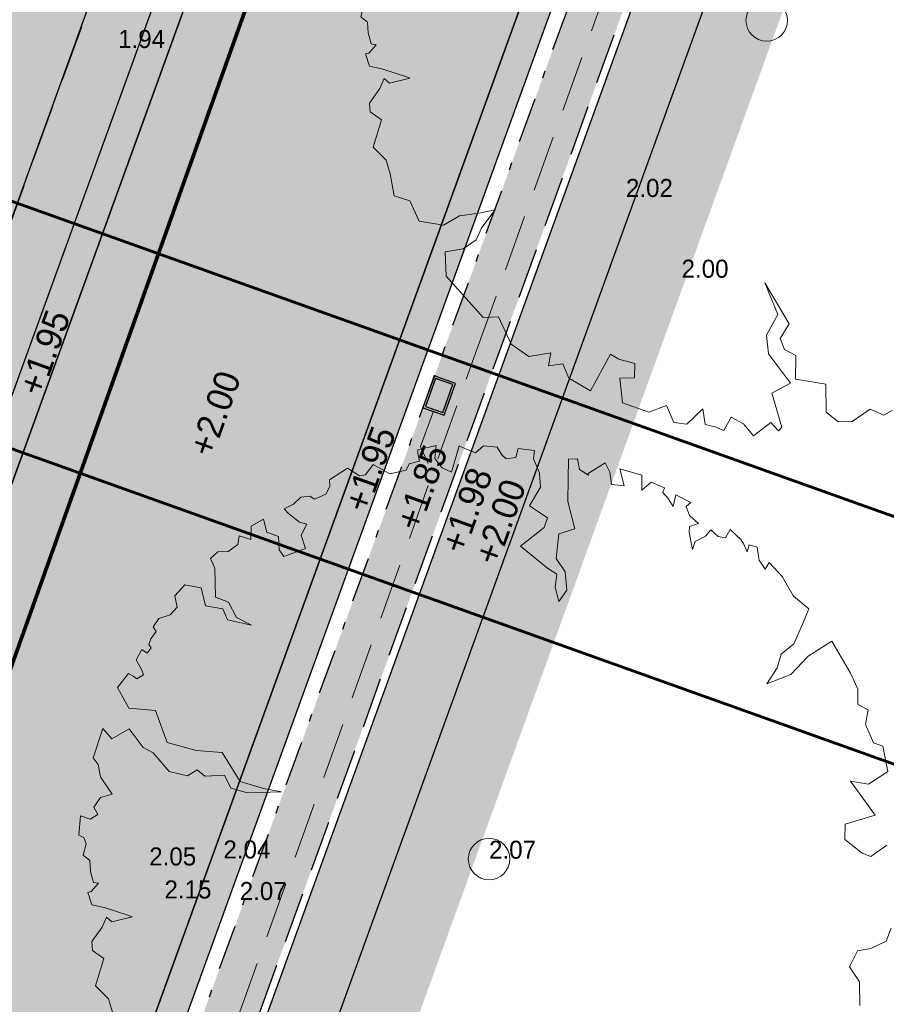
# Model space of a CAD drawing. Header units: metres. Extents: x 134157 to 138734, y 451157 to 455772.
# Tile 338 of 656: x 136481 to 136493, y 453573 to 453586. Entities that reach past the tile are written whole.
import ezdxf

# ---------------------------------------------------------------- set-up
doc = ezdxf.new("R2010")
doc.units = ezdxf.units.M
doc.linetypes.add('DASHDOT__G2', pattern=[1.2, 0.6, -0.3, 0, -0.3])
doc.linetypes.add('HIDDEN__G5', pattern=[1.125, 0.75, -0.375])
for name, color, linetype, lineweight in [('-DR-alg-bladkaders viewports', 7, 'Continuous', 60), ('-DR-bs-boom', 253, 'Continuous', 13), ('-DR-nw-rio-HWA 125', 170, 'HIDDEN__G5', 13)]:
    doc.layers.add(name, color=color, linetype=linetype, lineweight=lineweight)
doc.layers.add('-DR-alg-hulplijnen kantverharding asflast nieuwe fietsstraat', color=7, linetype='Continuous', true_color=0xff9429, plot=False)
for name, color, linetype in [('-DR-bs-rio-DWA Jutfaseweg', 253, 'Continuous'), ('-DR-bs-txt-hoogtemaat', 253, 'Continuous'), ('-DR-nw-maatvoering', 3, 'Continuous'), ('-DR-nw-rio-straatkolk', 1, 'Continuous'), ('-DR-nw-txt-hoogtemaat', 2, 'Continuous'), ('-DR-nw-vh-band 10x20 ob', 2, 'HIDDEN__G5'), ('-DR-nw-vh-band 5-20x25', 2, 'DASHDOT__G2'), ('-DR-nw-vh-kantverharding', 3, 'Continuous')]:
    doc.layers.add(name, color=color, linetype=linetype)
doc.layers.add('-DR-nw-gr-arc-gras', color=7, linetype='Continuous', true_color=0xb5d5a4)
for name, color, linetype, lineweight, true_color in [('-DR-nw-vh-arc-asfalt fietsstraat rood', 7, 'Continuous', 9, 0xdfbfc7), ('-DR-nw-vh-arc-sbs df Drainflow', 7, 'Continuous', 9, 0xb9747c), ('-DR-nw-vh-arc-sbs kf bruinrood rabat halfsteens', 7, 'Continuous', 9, 0xb88485)]:
    doc.layers.add(name, color=color, linetype=linetype, lineweight=lineweight, true_color=true_color)
doc.layers.add('-DR-nw-vh-arc-halfverharding stabilizer', color=7, linetype='Continuous', lineweight=9, true_color=0xe2e1c1, transparency=0.1)
doc.layers.add('-DR-nw-vh-kantverharding halfverharding stabilizer', color=7, linetype='Continuous', true_color=0xe2e1c1, transparency=0.1)
doc.styles.add('Drong', font='txt', dxfattribs={"height": 1.8})
doc.dimstyles.new('Drong', dxfattribs={"dimtxt": 1.8, "dimasz": 2.5, "dimexe": 0, "dimexo": 0, "dimgap": 0.9, "dimtad": 1, "dimzin": 0, "dimdsep": 46, "dimtxsty": 'Drong', "dimblk": 'dimblk-wit', "dimcen": 0, "dimse1": 1, "dimse2": 1, "dimclrd": 256, "dimclre": 1, "dimclrt": 7, "dimadec": 0, "dimazin": 0, "dimtfac": 1, "dimtmove": 0, "dimatfit": 3, "dimfxl": 1, "dimtolj": 1, "dimtzin": 0, "dimarcsym": 0})
pattern_1 = [(115.335625, (136419.71802, 453326.2367), (-0.223681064, -0.105903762), [0.06, -0.187485]), (205.335625, (136419.71802, 453326.2367), (0.105903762, -0.223681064), [0.06, -0.187485])]

# ---------------------------------------------------------------- blocks, each defined once
blk = doc.blocks.new('Boom bestaand 1')
for points in [[(-0.0612, 0.3923), (-0.0736, 0.4117), (-0.087, 0.4225), (-0.0926, 0.4415), (-0.1106, 0.4615), (-0.1242, 0.4751), (-0.1453, 0.464), (-0.1728, 0.4611), (-0.1945, 0.4533), (-0.1892, 0.4456), (-0.2017, 0.4432), (-0.2068, 0.4444), (-0.2172, 0.4471), (-0.2235, 0.4396), (-0.2169, 0.4339), (-0.2271, 0.4339), (-0.2331, 0.433), (-0.2499, 0.4257), (-0.2427, 0.4167), (-0.2476, 0.4092), (-0.2589, 0.4043), (-0.2544, 0.3953), (-0.2533, 0.3814), (-0.2458, 0.3746), (-0.266, 0.3788), (-0.2728, 0.3822), (-0.2717, 0.3934), (-0.2848, 0.3874), (-0.2965, 0.3882), (-0.2987, 0.3953), (-0.3145, 0.3822), (-0.3029, 0.3735), (-0.3141, 0.372), (-0.3232, 0.3686), (-0.3277, 0.3731), (-0.3404, 0.3607), (-0.3359, 0.3465), (-0.3526, 0.3537), (-0.3703, 0.3325), (-0.3491, 0.329), (-0.3569, 0.3156), (-0.371, 0.3198), (-0.3837, 0.3191), (-0.3802, 0.2951), (-0.3781, 0.2944), (-0.3887, 0.2873), (-0.4014, 0.2902), (-0.4056, 0.2803), (-0.3837, 0.2704), (-0.359, 0.2591), (-0.3251, 0.2535), (-0.3272, 0.2337), (-0.318, 0.228), (-0.3011, 0.2189), (-0.282, 0.2224), (-0.2608, 0.2153), (-0.2523, 0.2012), (-0.27, 0.204), (-0.2834, 0.2118), (-0.2947, 0.2047), (-0.3322, 0.185), (-0.3413, 0.2203), (-0.3505, 0.2287), (-0.3724, 0.2146), (-0.388, 0.2358), (-0.4042, 0.2415), (-0.4226, 0.2415), (-0.4315, 0.2467), (-0.4416, 0.2292), (-0.4325, 0.2224), (-0.436, 0.2111), (-0.4423, 0.2083), (-0.453, 0.2067), (-0.4613, 0.1921), (-0.4572, 0.18), (-0.4671, 0.1702), (-0.4727, 0.1652), (-0.4473, 0.144), (-0.4565, 0.1356), (-0.4706, 0.132), (-0.484, 0.1398), (-0.4883, 0.1172), (-0.4847, 0.1158), (-0.4748, 0.1137), (-0.477, 0.101), (-0.4713, 0.0946), (-0.4748, 0.0748), (-0.4932, 0.0607), (-0.4854, 0.0473), (-0.4875, 0.0402), (-0.5017, 0.0304), (-0.4974, 0.0049), (-0.4897, 0.0021), (-0.4832, -0.006), (-0.4832, -0.0211), (-0.4886, -0.0247), (-0.4921, -0.0353), (-0.4877, -0.0469), (-0.4868, -0.0593), (-0.4797, -0.0567), (-0.4646, -0.0487), (-0.4592, -0.0416), (-0.4495, -0.0531), (-0.4326, -0.0549), (-0.4342, -0.0824), (-0.4439, -0.0844), (-0.4591, -0.0789), (-0.4694, -0.0898), (-0.4853, -0.0874), (-0.4835, -0.1044), (-0.469, -0.1108), (-0.4787, -0.1222), (-0.4698, -0.128), (-0.4666, -0.142), (-0.4712, -0.1535), (-0.4673, -0.1649), (-0.4544, -0.1649), (-0.422, -0.1781), (-0.41, -0.1658), (-0.3893, -0.1644), (-0.3736, -0.1512), (-0.391, -0.1753), (-0.4052, -0.1753), (-0.417, -0.1934), (-0.4393, -0.1893), (-0.4502, -0.206), (-0.443, -0.2225), (-0.4293, -0.2254), (-0.424, -0.2366), (-0.4254, -0.251), (-0.4188, -0.2613), (-0.4123, -0.2603), (-0.4066, -0.2696), (-0.4013, -0.2747), (-0.3966, -0.2735), (-0.3925, -0.2806), (-0.3993, -0.2847), (-0.3905, -0.2962), (-0.3764, -0.2947), (-0.3703, -0.2952), (-0.369, -0.3047), (-0.3739, -0.3072), (-0.379, -0.3111), (-0.3686, -0.3301), (-0.3402, -0.3274), (-0.325, -0.2991), (-0.284, -0.3012), (-0.2611, -0.2728), (-0.2463, -0.245), (-0.2054, -0.239), (-0.1868, -0.2166), (-0.1743, -0.1981), (-0.1896, -0.2363), (-0.2027, -0.2526), (-0.2201, -0.2532), (-0.2283, -0.2756), (-0.2392, -0.281), (-0.237, -0.2947), (-0.2507, -0.3132), (-0.2791, -0.3219), (-0.2898, -0.3304), (-0.3173, -0.3368), (-0.3146, -0.3612), (-0.3304, -0.3661), (-0.3025, -0.3907), (-0.2927, -0.3885), (-0.278, -0.3918), (-0.2529, -0.3874), (-0.2548, -0.4016), (-0.2471, -0.4137), (-0.2373, -0.413), (-0.2359, -0.4235), (-0.244, -0.4329), (-0.2234, -0.4441), (-0.2184, -0.4397), (-0.2103, -0.44), (-0.1991, -0.4488), (-0.19, -0.4441), (-0.1778, -0.4485), (-0.164, -0.4505), (-0.1606, -0.4451), (-0.1549, -0.4573), (-0.1555, -0.4613), (-0.14, -0.4627), (-0.1312, -0.4505), (-0.1096, -0.4259), (-0.1073, -0.4238), (-0.1116, -0.4488), (-0.1194, -0.4525), (-0.1103, -0.462), (-0.0992, -0.4807), (-0.089, -0.4841), (-0.0747, -0.4752), (-0.0482, -0.4977), (-0.0278, -0.4895), (-0.0108, -0.4916), (0.0157, -0.4977), (0.0286, -0.4827), (0.0558, -0.482), (0.072, -0.457), (0.069, -0.4349), (0.0757, -0.4119), (0.0796, -0.3924), (0.0927, -0.4156), (0.1039, -0.4278), (0.1075, -0.4466), (0.1025, -0.468), (0.1299, -0.4785), (0.1933, -0.4575), (0.2001, -0.44), (0.2363, -0.4392), (0.2587, -0.4253), (0.2652, -0.3991), (0.2784, -0.4081), (0.2832, -0.3913), (0.3018, -0.3913), (0.3264, -0.3733), (0.2952, -0.3338), (0.3048, -0.3266), (0.3174, -0.3112), (0.333, -0.3182), (0.3264, -0.335), (0.3552, -0.3436), (0.3781, -0.3189), (0.3793, -0.296), (0.4017, -0.296), (0.4096, -0.2826), (0.4002, -0.2572), (0.4186, -0.2622), (0.4261, -0.2522), (0.4345, -0.2443), (0.4231, -0.2298), (0.4365, -0.2194), (0.4544, -0.2139), (0.448, -0.1886), (0.4609, -0.1841), (0.4584, -0.1786), (0.4161, -0.1731), (0.4136, -0.1478), (0.3708, -0.1582), (0.3489, -0.1512), (0.3315, -0.1289), (0.2902, -0.1279), (0.3474, -0.1209), (0.3593, -0.1378), (0.3737, -0.1384), (0.3856, -0.1284), (0.4119, -0.1403), (0.4319, -0.109), (0.4632, -0.1221), (0.4795, -0.1133), (0.4858, -0.0977), (0.4808, -0.0718), (0.4943, -0.0594), (0.4931, -0.0482)], [(0.3406, 0.3414), (0.3141, 0.3521), (0.2925, 0.3482), (0.2787, 0.3649), (0.2826, 0.3806), (0.2817, 0.4012), (0.2696, 0.4131)], [(0.1757, 0.4483), (0.1806, 0.4248), (0.1727, 0.4169), (0.1492, 0.4041), (0.1325, 0.412), (0.1367, 0.4496), (0.0873, 0.4385), (0.0991, 0.4571), (0.0942, 0.4846), (0.0638, 0.4915), (0.0559, 0.4826), (0.0314, 0.4826), (0.0166, 0.4925), (0.0058, 0.4836), (-0.0114, 0.491), (-0.0324, 0.4905), (-0.0772, 0.485), (-0.0717, 0.4517), (-0.0599, 0.4236), (-0.0612, 0.3923)]]:
    blk.add_lwpolyline(points)
blk.add_circle((0, 0), 0.0251)
blk = doc.blocks.new('*U553')
h = blk.add_hatch(color=256)
h.dxf.hatch_style = 1
h.paths.add_polyline_path([(-0.116, 0.488), (-0.134, 0.436), (0.095, 0.355), (0.114, 0.407)])
h = blk.add_hatch(color=256)
h.dxf.hatch_style = 1
h.paths.add_polyline_path([(-0.19, 0.278), (-0.209, 0.226), (0.021, 0.145), (0.04, 0.197)])
h = blk.add_hatch(color=256)
h.dxf.hatch_style = 1
h.paths.add_polyline_path([(-0.153, 0.383), (-0.172, 0.331), (0.058, 0.25), (0.077, 0.302)])
h = blk.add_hatch(color=256)
h.dxf.hatch_style = 1
h.paths.add_polyline_path([(-0.228, 0.17), (-0.247, 0.117), (-0.017, 0.036), (0.001, 0.088)])
for points in [[(0, 0), (0.15, 0.424), (-0.133, 0.524), (-0.283, 0.1)], [(-0.017, 0.036), (0.114, 0.407), (-0.116, 0.488), (-0.247, 0.117)]]:
    blk.add_lwpolyline(points, close=True)
blk = doc.blocks.new('dimblk-wit')
at = {"color": 7}
blk.add_line((0, -0.3333), (0, 0.3333), dxfattribs=at)
blk.add_solid([(0, 0), (-0.8, 0.2), (-0.8, -0.2)], dxfattribs=at)
blk = doc.blocks.new('*D706')
at = {"layer": '-DR-nw-maatvoering', "lineweight": -2, "transparency": 16777216}
blk.add_line((136471.106, 453556.135), (136489.866, 453607.837), dxfattribs=at)
at = {"layer": 'Defpoints', "color": 0, "transparency": 16777216}
for p in [(136490.037, 453608.307), (136490.168, 453608.259), (136471.067, 453555.617)]:
    blk.add_point(p, dxfattribs=at)
at = {"layer": '-DR-nw-maatvoering', "lineweight": -2, "transparency": 16777216, "xscale": 0.5, "yscale": 0.5, "zscale": 0.5}
for p, rotation in [((136490.037, 453608.307), 70.05673075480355), ((136470.936, 453555.665), 250.0567307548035)]:
    blk.add_blockref('dimblk-wit', p, dxfattribs=dict(at, rotation=rotation))
at = {"layer": '-DR-nw-maatvoering', "color": 7, "transparency": 16777216, "insert": (136477.435, 453574.644), "char_height": 0.36, "attachment_point": 5, "rotation": 70.0567, "style": 'Drong'}
blk.add_mtext('\\A1;56.00', dxfattribs=at)

msp = doc.modelspace()

# ---------------------------------------------------------------- hatches: boundary and pattern name
at = {"layer": '-DR-nw-gr-arc-gras', "transparency": 33554687}
h = msp.add_hatch(dxfattribs=at)
h.set_pattern_fill('AGR-BOLLEN', color=256, scale=0.1, pattern_type=2)
h.set_pattern_definition(pattern_1)
edge = h.paths.add_edge_path()
edge.add_arc((-7000776.81, 3043164.568), 7592527.997, 340.0567505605, 340.0572256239)
edge.add_line((136455.782, 453494.254), (136455.124, 453494.493))
edge.add_arc((380495.222, 364992.548), 259592.304, 160.06665688, 160.08044536)
edge.add_line((136433.832, 453435.762), (136433.813, 453435.768))
edge.add_line((136433.813, 453435.768), (136432.179, 453431.255))
edge.add_line((136432.179, 453431.255), (136432.198, 453431.248))
edge.add_line((136432.198, 453431.248), (136431.678, 453429.87))
edge.add_line((136431.678, 453429.87), (136432.336, 453429.631))
edge.add_line((136432.336, 453429.631), (136434.309, 453435.077))
h = msp.add_hatch(dxfattribs=at)
h.set_pattern_fill('AGR-BOLLEN', color=256, scale=0.1, pattern_type=2)
h.set_pattern_definition(pattern_1)
edge = h.paths.add_edge_path()
edge.add_line((136644.275, 454017.422), (136643.935, 454016.481))
edge.add_line((136643.935, 454016.481), (136643.884, 454016.34))
edge.add_line((136643.884, 454016.34), (136644.542, 454016.102))
edge.add_arc((1711333.983, -116117.427), 1674723.582, 160.095672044, 160.096657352, ccw=False)
edge.add_line((136654.347, 454043.181), (136653.689, 454043.42))
edge.add_line((136653.689, 454043.42), (136653.638, 454043.279))
edge.add_line((136653.638, 454043.279), (136653.298, 454042.339))
edge.add_line((136653.298, 454042.339), (136644.275, 454017.422))
h = msp.add_hatch(dxfattribs=at)
h.set_pattern_fill('AGR-BOLLEN', color=256, scale=0.1, pattern_type=2)
h.set_pattern_definition(pattern_1)
h.paths.add_polyline_path([(136511.533, 453642.04), (136510.511, 453641.602), (136510.274, 453641.501), (136485.763, 453573.95), (136486.703, 453573.609)])
h = msp.add_hatch(dxfattribs=at)
h.set_pattern_fill('AGR-BOLLEN', color=256, scale=0.1, pattern_type=2)
h.set_pattern_definition(pattern_1)
h.paths.add_polyline_path([(136496.574, 453606.677), (136495.916, 453606.916), (136495.865, 453606.775), (136495.524, 453605.835), (136472.114, 453541.318), (136472.114, 453541.318), (136471.773, 453540.378), (136471.722, 453540.237), (136472.38, 453539.998)])
h = msp.add_hatch(dxfattribs=at)
h.set_pattern_fill('AGR-BOLLEN', color=256, scale=0.1, pattern_type=2)
h.set_pattern_definition(pattern_1)
edge = h.paths.add_edge_path()
edge.add_line((136486.703, 453573.609), (136485.763, 453573.95))
edge.add_line((136485.763, 453573.95), (136435.759, 453436.14))
edge.add_arc((149594.405, 448661.534), 13998.101, 160.0567308, 160.2977034)
edge.add_line((136415.794, 453380.756), (136415.289, 453379.344))
edge.add_line((136415.289, 453379.344), (136417.827, 453378.529))
edge.add_line((136417.827, 453378.529), (136420.502, 453386.122))
edge.add_line((136420.502, 453386.122), (136418.987, 453386.702))
edge.add_arc((149703.628, 448622.033), 14113.247, 160.0572266, 160.2691215, ccw=False)
edge.add_line((136436.699, 453435.799), (136486.703, 453573.609))
at = {"layer": '-DR-nw-vh-arc-asfalt fietsstraat rood', "transparency": 33554687}
h = msp.add_hatch(color=256, dxfattribs=at)
h.dxf.hatch_style = 1
edge = h.paths.add_edge_path()
edge.add_arc((137987.747, 453337.203), 1495.4, 160.09465, 161.034726)
edge.add_arc((135150.6, 454312.188), 1504.6, 340.056731, 341.034726, ccw=False)
edge.add_line((136564.97, 453798.984), (136431.249, 453430.448))
edge.add_line((136431.249, 453430.448), (136427.3, 453431.879))
edge.add_line((136427.3, 453431.879), (136429.649, 453438.357))
edge.add_line((136429.649, 453438.357), (136561.022, 453800.417))
edge.add_arc((135150.6, 454312.188), 1500.4, 340.056731, 341.034726)
edge.add_line((136569.551, 453824.565), (136577.738, 453847.767))
edge.add_line((136577.738, 453847.767), (136586.329, 453871.491))
edge.add_line((136586.329, 453871.491), (136590.229, 453869.927))
edge.add_line((136590.229, 453869.927), (136581.687, 453846.337))
at = {"layer": '-DR-nw-vh-arc-halfverharding stabilizer'}
h = msp.add_hatch(dxfattribs=at)
h.set_pattern_fill('GRAVEL', color=256, scale=0.03)
h.set_pattern_definition([(228.0127875, (0.54864, 0.762), (-6.096000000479, -6.8579999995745), [0.102516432, -10.1491450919]), (184.969741, (0.48006, 0.6858), (9.1439999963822, 0.7620000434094), [0.175921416, -17.416214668]), (132.5104471, (0.3048, 0.67056), (7.6200000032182, -8.381999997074), [0.124044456, -12.2804168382]), (267.273689, (0.00762, 0.48006), (0.762000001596, 15.23999999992), [0.160201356, -15.8599312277]), (292.83365418, (0, 0.32004), (-3.810000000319, 9.1439999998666), [0.15709011, -15.5519423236]), (357.273689, (0.06096, 0.17526), (-15.23999999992, 0.762000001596), [0.160201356, -15.8599312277]), (37.69424047, (0.22098, 0.16764), (-9.9059999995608, -7.6200000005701), [0.211858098, -20.9739345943]), (72.25532837, (0.38862, 0.29718), (5.3340000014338, 16.7639999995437), [0.200015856, -19.8015769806]), (121.42956562, (0.44958, 0.48768), (-6.096000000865, 9.9059999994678), [0.1607439, -15.9136637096]), (175.2363583, (0.36576, 0.62484), (8.38199999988, -0.762000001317), [0.183513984, -8.992181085]), (222.3974378, (0.18288, 0.64008), (-9.1439999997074, -8.3820000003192), [0.237323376, -23.4950317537]), (138.81407483, (0.762, 0.47244), (-5.33399999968, 4.572000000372), [0.081001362, -8.0191697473]), (171.4692344, (0.70104, 0.52578), (9.906000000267, -1.5239999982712), [0.154104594, -15.2563916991]), (225, (0.54864, 0.54864), (-1e-16, -0.762), [0.107762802, -0.9698679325]), (203.19859051, (0.4953, 0.64008), (3.810000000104, 1.523999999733), [0.058032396, -5.7451867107]), (291.80140949, (0.44196, 0.61722), (-0.76200000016, 2.285999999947), [0.082069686, -4.021425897]), (30.96375653, (0.47244, 0.54102), (2.286000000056, 1.523999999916), [0.133295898, -4.3098894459]), (161.56505118, (0.58674, 0.6096), (1.52400000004, -0.76199999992), [0.096386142, -2.313269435]), (16.389540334, (0, 0.61722), (7.62, 2.286), [0.1350264, -13.3676480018]), (70.34617594, (0.12954, 0.65532), (-3.048000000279, -8.381999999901), [0.113279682, -11.2146647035]), (293.19859051, (0.58674, 0.762), (-1.523999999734, 3.810000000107), [0.11606403, -5.6871550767]), (343.61045967, (0.63246, 0.65532), (-7.6200000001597, 2.285999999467), [0.1350264, -13.3676480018]), (339.44395478, (0, 0.14478), (-3.81, 1.524), [0.13021056, -6.3803202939]), (294.7751406, (0.12192, 0.09906), (-3.810000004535, 8.381999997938), [0.109101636, -10.8010780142]), (66.80140949, (0.59436, 0), (1.52399999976, 3.810000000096), [0.11606403, -5.6871550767]), (17.35402464, (0.64008, 0.10668), (-9.905999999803, -3.0480000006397), [0.127734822, -12.645712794]), (69.44395478, (0.22098, 0), (-1.524000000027, -3.80999999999), [0.06510528, -6.4454255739]), (101.309932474, (0.54864, 0), (-0.762, 3.048), [0.03885438, -3.8465984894]), (165.96375653, (0.54102, 0.0381), (2.286, -0.762), [0.15709011, -2.9847163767]), (186.00900596, (0.38862, 0.0762), (7.6199999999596, 0.7620000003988), [0.1455801, -14.412409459]), (303.69006753, (0.47244, 0.47244), (-0.76200000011, 1.52399999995), [0.109897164, -2.6375329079]), (353.15722659, (0.5334, 0.381), (12.9540000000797, -1.5239999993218), [0.191867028, -18.9948027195]), (60.9453959, (0.7239, 0.35814), (-3.048000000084, -5.333999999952), [0.078452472, -7.7668176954]), (90, (0.762, 0.4267), (-0.762, 0.762), [0.04572, -0.71628]), (120.25643716, (0.37338, 0.09906), (3.047999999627, -5.334000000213), [0.105860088, -10.480182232]), (48.0127875, (0.32004, 0.1905), (6.0960000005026, 6.857999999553), [0.205032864, -10.0466286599]), (0, (0.4572, 0.3429), (0.762, 0.762), [0.19812, -0.56388]), (325.3048465, (0.65532, 0.3429), (7.6200000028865, -5.3339999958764), [0.120482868, -11.9277950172]), (254.0546041, (0.75438, 0.27432), (-0.761999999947, -3.048000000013), [0.110948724, -5.4364950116]), (207.64597536, (0.7239, 0.16764), (-14.478000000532, -7.6199999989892), [0.18064353, -17.8837393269]), (175.42607874, (0.56388, 0.08382), (-9.9059999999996, 0.7619999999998), [0.191108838, -18.9197539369])])
h.paths.add_polyline_path([(136510.274, 453641.501), (136509.14, 453641.015), (136497.214, 453608.147), (136496.462, 453608.42), (136495.95, 453607.01), (136496.702, 453606.737), (136477.034, 453552.532), (136477.88, 453552.225)])
at = {"layer": '-DR-nw-vh-arc-sbs df Drainflow'}
h = msp.add_hatch(dxfattribs=at)
h.set_pattern_fill('AVH-SBS_KEIFORMAAT_ELLEBOOG_01', color=256, scale=3, angle=250, pattern_type=2)
h.set_pattern_definition([(250, (0, 0), (0.38451382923, 0.17930174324), [0.9, -0.3]), (340, (-0.2052, -0.56382), (0.38451382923, 0.17930174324), [0.9, -0.3]), (250, (0.03835, -0.3332), (0.38451382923, 0.17930174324), [0, -1.2]), (250, (0.0254, -0.80738), (0.38451382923, 0.17930174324), [0, -1.2])])
h.paths.add_polyline_path([(136490.319, 453608.202), (136489.003, 453608.68, 0.414214), (136488.619, 453608.5), (136469.723, 453556.422, 0.414214), (136469.902, 453556.038), (136471.218, 453555.561, -0.414214), (136471.518, 453554.92), (136490.96, 453608.502, -0.414214)])
at = {"layer": '-DR-nw-vh-arc-sbs kf bruinrood rabat halfsteens', "transparency": 33554687}
h = msp.add_hatch(color=256, dxfattribs=at)
h.dxf.hatch_style = 1
edge = h.paths.add_edge_path()
edge.add_line((136459.825, 453521.523), (136459.449, 453521.659))
edge.add_line((136459.449, 453521.659), (136466.356, 453540.695))
edge.add_line((136466.356, 453540.695), (136466.868, 453542.105))
edge.add_line((136466.868, 453542.105), (136467.038, 453542.575))
edge.add_line((136467.038, 453542.575), (136467.209, 453543.045))
edge.add_line((136467.209, 453543.045), (136467.379, 453543.515))
edge.add_line((136467.379, 453543.515), (136467.55, 453543.985))
edge.add_line((136467.55, 453543.985), (136467.721, 453544.455))
edge.add_line((136467.721, 453544.455), (136467.891, 453544.925))
edge.add_line((136467.891, 453544.925), (136468.062, 453545.395))
edge.add_line((136468.062, 453545.395), (136468.232, 453545.865))
edge.add_line((136468.232, 453545.865), (136468.403, 453546.335))
edge.add_line((136468.403, 453546.335), (136468.573, 453546.805))
edge.add_line((136468.573, 453546.805), (136468.744, 453547.275))
edge.add_line((136468.744, 453547.275), (136468.914, 453547.745))
edge.add_line((136468.914, 453547.745), (136469.085, 453548.215))
edge.add_line((136469.085, 453548.215), (136469.255, 453548.685))
edge.add_line((136469.255, 453548.685), (136496.523, 453623.832))
edge.add_line((136496.523, 453623.832), (136532.644, 453723.381))
edge.add_line((136532.644, 453723.381), (136552.513, 453778.139))
edge.add_line((136552.513, 453778.139), (136560.646, 453800.553))
edge.add_arc((135150.6, 454312.188), 1500, 340.056731, 341.034726)
edge.add_arc((137987.747, 453337.203), 1500, 160.09465, 161.034726, ccw=False)
edge.add_line((136577.362, 453847.904), (136585.953, 453871.628))
edge.add_line((136585.953, 453871.628), (136586.329, 453871.491))
edge.add_line((136586.329, 453871.491), (136577.738, 453847.767))
edge.add_arc((137987.747, 453337.203), 1499.6, 160.09465, 161.034726)
edge.add_arc((135150.6, 454312.188), 1500.4, 340.056731, 341.034726, ccw=False)
edge.add_line((136561.022, 453800.417), (136552.895, 453778.019))
edge.add_line((136552.895, 453778.019), (136533.05, 453723.327))
edge.add_line((136533.05, 453723.327), (136496.903, 453623.707))
edge.add_line((136496.903, 453623.707), (136469.631, 453548.548))
edge.add_line((136469.631, 453548.548), (136459.825, 453521.523))
h = msp.add_hatch(color=256, dxfattribs=at)
h.dxf.hatch_style = 1
edge = h.paths.add_edge_path()
edge.add_line((136451.15, 453484.127), (136451.147, 453484.128))
edge.add_line((136451.147, 453484.128), (136450.774, 453484.264))
edge.add_line((136450.774, 453484.264), (136463.773, 453520.09))
edge.add_line((136463.773, 453520.09), (136507.523, 453640.662))
edge.add_line((136507.523, 453640.662), (136515.932, 453663.838))
edge.add_line((136515.932, 453663.838), (136555.634, 453773.254))
edge.add_line((136555.634, 453773.254), (136564.97, 453798.984))
edge.add_arc((135150.6, 454312.188), 1504.6, 340.056731, 341.034726)
edge.add_arc((137987.747, 453337.203), 1495.4, 160.09465, 161.034726, ccw=False)
edge.add_line((136581.687, 453846.337), (136590.229, 453869.927))
edge.add_line((136590.229, 453869.927), (136590.605, 453869.79))
edge.add_line((136590.605, 453869.79), (136582.064, 453846.201))
edge.add_arc((137987.747, 453337.203), 1495, 160.09465, 161.034726)
edge.add_arc((134973.552, 454374.724), 1692.762, 340.110972, 340.980485, ccw=False)
edge.add_line((136565.346, 453798.848), (136556.343, 453774.037))
edge.add_line((136556.343, 453774.037), (136516.273, 453663.604))
edge.add_line((136516.273, 453663.604), (136507.974, 453640.733))
edge.add_line((136507.974, 453640.733), (136464.149, 453519.954))
edge.add_line((136464.149, 453519.954), (136455.55, 453496.254))
edge.add_line((136455.55, 453496.254), (136454.902, 453494.468))
edge.add_line((136454.902, 453494.468), (136451.15, 453484.127))

# ---------------------------------------------------------------- linework, layer by layer
at = {"layer": '-DR-alg-bladkaders viewports'}
for points in [[(136455.399, 453592.399), (136504.074, 453575.005)], [(136503.031, 453572.087), (136454.356, 453589.481)]]:
    msp.add_lwpolyline(points, dxfattribs=at)
at = {"layer": '-DR-alg-hulplijnen kantverharding asflast nieuwe fietsstraat'}
for points in [[(136615.557, 453953.711), (136612.599, 453946.977), (136593.397, 453893.948), (136588.98, 453881.757), (136586.93, 453874.65, -0.015888), (136585.953, 453871.628), (136586.329, 453871.491), (136577.738, 453847.767, 0.004102), (136569.551, 453824.565, -0.004267), (136561.022, 453800.417), (136429.649, 453438.357, 0.002152), (136389.024, 453324.877), (136377.119, 453291.165), (136363.767, 453256.91), (136359.079, 453243.638)], [(136615.557, 453953.711), (136612.599, 453946.977), (136593.397, 453893.948), (136588.98, 453881.757), (136586.93, 453874.65, -0.015888), (136585.953, 453871.628), (136586.329, 453871.491), (136577.738, 453847.767, 0.004102), (136569.551, 453824.565, -0.004267), (136561.022, 453800.417), (136429.649, 453438.357, 0.002152), (136389.024, 453324.877), (136377.119, 453291.165), (136363.767, 453256.91), (136363.728, 453256.801)], [(136620.467, 453951.934), (136618.89, 453946.466, -0.016644), (136617.862, 453943.301), (136595.367, 453881.179, -0.016644), (136594.131, 453878.09), (136591.842, 453872.88, 0.011636), (136590.955, 453870.728), (136590.605, 453869.79), (136590.229, 453869.927), (136581.687, 453846.337, 0.004102), (136573.523, 453823.2, -0.004267), (136564.97, 453798.984), (136433.597, 453436.925, 0.002152), (136392.984, 453323.478), (136381.057, 453289.703), (136367.704, 453255.448), (136363.04, 453242.239)], [(136620.467, 453951.934), (136618.89, 453946.466, -0.016644), (136617.862, 453943.301), (136595.367, 453881.179, -0.016644), (136594.131, 453878.09), (136591.842, 453872.88, 0.011636), (136590.955, 453870.728), (136590.605, 453869.79), (136590.229, 453869.927), (136581.687, 453846.337, 0.004102), (136573.523, 453823.2, -0.004267), (136564.97, 453798.984), (136433.597, 453436.925, 0.002152), (136392.984, 453323.478), (136381.057, 453289.703), (136367.704, 453255.448), (136367.683, 453255.388)]]:
    msp.add_lwpolyline(points, format="xyb", dxfattribs=at)
at = {"layer": '-DR-bs-rio-DWA Jutfaseweg', "const_width": 0.05, "flags": 128}
msp.add_lwpolyline([(136477.919, 453568.821), (136494.466, 453615.246)], dxfattribs=at)
at = {"layer": '-DR-nw-rio-HWA 125', "flags": 128}
for points in [[(136472.328, 453559.531), (136488.589, 453604.262)], [(136495.316, 453604.261), (136487.065, 453581.322)], [(136475.928, 453550.21), (136486.338, 453579.287), (136487.065, 453581.322)], [(136486.486, 453580.502), (136486.313, 453580.033), (136486.471, 453579.69)]]:
    msp.add_lwpolyline(points, dxfattribs=at)
at = {"layer": '-DR-nw-vh-band 10x20 ob', "ltscale": 0.9}
msp.add_lwpolyline([(136472.431, 453540.139), (136496.523, 453606.536)], dxfattribs=at)
at = {"layer": '-DR-nw-vh-band 5-20x25'}
msp.add_lwpolyline([(136472.114, 453541.318), (136495.524, 453605.835)], dxfattribs=at)
at = {"layer": '-DR-nw-vh-kantverharding'}
for points in [[(136359.079, 453243.638), (136363.767, 453256.91), (136377.119, 453291.165), (136389.024, 453324.877, -0.002152), (136429.649, 453438.357), (136561.022, 453800.417, 0.004267), (136569.551, 453824.565, -0.004102), (136577.738, 453847.767), (136586.329, 453871.491), (136585.953, 453871.628)], [(136363.728, 453256.801), (136363.767, 453256.91), (136377.119, 453291.165), (136389.024, 453324.877, -0.002152), (136429.649, 453438.357), (136561.022, 453800.417, 0.004267), (136569.551, 453824.565, -0.004102), (136577.738, 453847.767), (136586.329, 453871.491), (136585.953, 453871.628)], [(136363.04, 453242.239), (136367.704, 453255.448), (136381.057, 453289.703), (136392.984, 453323.478, -0.002152), (136433.597, 453436.925), (136564.97, 453798.984, 0.004267), (136573.523, 453823.2, -0.004102), (136581.687, 453846.337), (136590.229, 453869.927), (136590.605, 453869.79)], [(136367.683, 453255.388), (136367.704, 453255.448), (136381.057, 453289.703), (136392.984, 453323.478, -0.002152), (136433.597, 453436.925), (136564.97, 453798.984, 0.004267), (136573.523, 453823.2, -0.004102), (136581.687, 453846.337), (136590.229, 453869.927), (136590.605, 453869.79)], [(136392.188, 453320.021), (136393.362, 453323.345, -0.002152), (136433.973, 453436.788), (136565.346, 453798.848, 0.004267), (136573.902, 453823.07, -0.004102), (136582.064, 453846.201), (136590.469, 453869.414)]]:
    msp.add_lwpolyline(points, format="xyb", dxfattribs=at)
for points in [[(136490.96, 453608.502), (136471.518, 453554.92)], [(136472.44, 453539.87), (136496.702, 453606.737)]]:
    msp.add_lwpolyline(points, dxfattribs=at)
at = {"layer": '-DR-nw-vh-kantverharding halfverharding stabilizer'}
msp.add_lwpolyline([(136370.263, 453255.678), (136383.213, 453288.902), (136395.153, 453322.712, -0.001073), (136415.289, 453379.344), (136415.794, 453380.756, -0.001051), (136435.759, 453436.14), (136510.274, 453641.501)], format="xyb", dxfattribs=at)

# ---------------------------------------------------------------- block references
at = {"layer": '-DR-bs-boom', "xscale": 11, "yscale": 11, "rotation": 293.3958673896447}
for p in [(136490.921, 453585.698), (136487.227, 453574.547)]:
    msp.add_blockref('Boom bestaand 1', p, dxfattribs=at)
at = {"layer": '-DR-nw-rio-straatkolk'}
msp.add_blockref('*U553', (136486.63, 453580.448), dxfattribs=at)

# ---------------------------------------------------------------- texts
at = {"layer": '-DR-bs-txt-hoogtemaat', "color": 253, "char_height": 0.24, "attachment_point": 7, "style": 'Drong'}
for s, insert in [('1.94', (136482.293, 453585.328, 1.942)), ('2.02', (136489.048, 453583.347, 2.015)), ('2.00', (136489.788, 453582.273, 2.004)), ('2.04', (136483.693, 453574.551, 2.039)), ('2.07', (136487.227, 453574.547, 2.066)), ('2.05', (136482.706, 453574.458, 2.045)), ('2.15', (136482.909, 453574.019, 2.145)), ('2.07', (136483.91, 453573.998, 2.066))]:
    msp.add_mtext(s, dxfattribs=dict(at, insert=insert))
at = {"layer": '-DR-nw-txt-hoogtemaat', "style": 'Drong'}
for s, p in [('+1.95', (136481.276, 453580.683)), ('+2.00', (136483.545, 453579.872)), ('+1.95', (136485.607, 453579.134)), ('+1.85', (136486.296, 453578.889)), ('+1.98', (136486.894, 453578.586)), ('+2.00', (136487.339, 453578.432, 2))]:
    msp.add_text(s, height=0.34, rotation=70.3356, dxfattribs=at).set_placement(p)

# ---------------------------------------------------------------- dimensions: what is measured, and where the dimension line sits
at = {"layer": '-DR-nw-maatvoering'}
dim = msp.add_linear_dim(base=(136490.037, 453608.307), p1=(136471.067, 453555.617), p2=(136490.168, 453608.259), angle=70.0567, dimstyle='Drong', dxfattribs=at)
dim.commit()
dim.dimension.update_dxf_attribs({"geometry": '*D706', "text_midpoint": (136477.777, 453574.52), "dimtype": 161})

doc.saveas('drawing.dxf')
